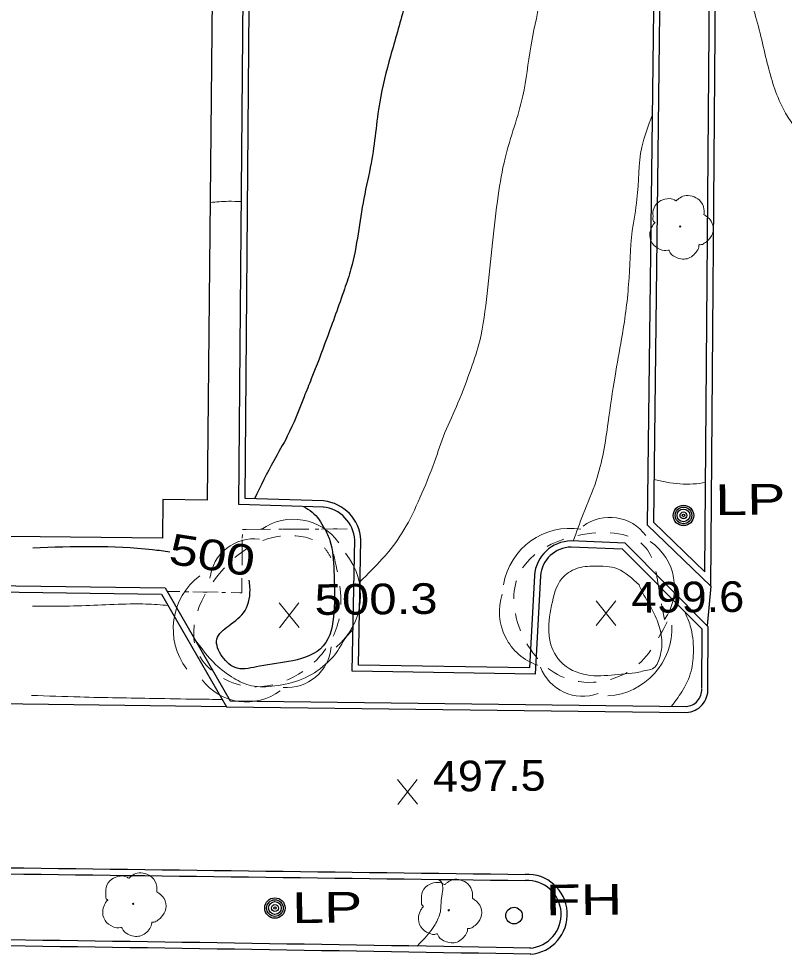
# Model space of a CAD drawing. Extents: x 2362213 to 2366494, y 6968794 to 6978110.
# Drawn here: x 2364114.7 to 2364234.5, y 6974065.9 to 6974212.3 of the extents above; entities that cross this region are included whole.
import ezdxf
from ezdxf.enums import TextEntityAlignment as Align

# ---------------------------------------------------------------- set-up
doc = ezdxf.new("R2010")
doc.units = 0
doc.header["$LTSCALE"] = 1.9
doc.linetypes.add('DOTTED', pattern=[1.5, 0.3, -1.2])
doc.linetypes.add('SHORT_DASHED', pattern=[2.7, 1.5, -1.2])
for name, color, linetype, lineweight in [('11', 7, 'Continuous', 25), ('13', 7, 'Continuous', 13), ('2', 7, 'Continuous', 25), ('20', 7, 'Continuous', 25), ('29', 7, 'Continuous', 13), ('31', 7, 'Continuous', 25), ('35', 7, 'Continuous', 13)]:
    doc.layers.add(name, color=color, linetype=linetype, lineweight=lineweight)

msp = doc.modelspace()

# ---------------------------------------------------------------- linework, layer by layer
at = {"layer": '11'}
msp.add_lwpolyline([(2364144.173, 6974136.985), (2364137.241, 6974137.059), (2364137.178, 6974131.037), (2364036.453, 6974132.088), (2364036.517, 6974138.009), (2364030.416, 6974138.07), (2364030.728, 6974168.335), (2364036.279, 6974168.278), (2364040.197, 6974548.623), (2364035.326, 6974548.677), (2364035.651, 6974578.622), (2364041.412, 6974578.557), (2364041.481, 6974584.967), (2364142.886, 6974583.873), (2364142.818, 6974577.402), (2364148.538, 6974577.346)], close=True, dxfattribs=at)
at = {"layer": '13'}
for p, q in [((2364150.077, 6974132.39), (2364154.076, 6974132.408)), ((2364156.076, 6974132.417), (2364160.076, 6974132.435)), ((2364162.076, 6974132.444), (2364166.077, 6974132.462)), ((2364149.64, 6974126.775), (2364149.672, 6974130.776)), ((2364137.907, 6974122.693), (2364139.908, 6974122.652)), ((2364141.908, 6974122.611), (2364145.91, 6974122.539))]:
    msp.add_line(p, q, dxfattribs=at)
at = {"layer": '13', "linetype": 'DOTTED'}
msp.add_lwpolyline([(2364137.907, 6974122.693), (2364149.601, 6974122.465), (2364149.687, 6974132.386), (2364166.887, 6974132.47)], dxfattribs=at)
at = {"layer": '13'}
msp.add_lwpolyline([(2364147.911, 6974122.498), (2364149.601, 6974122.465), (2364149.619, 6974124.775)], dxfattribs=at)
at = {"layer": '2'}
for p, q in [((2364223.043, 6974123.524), (2364222.472, 6974117.308)), ((2364147.191, 6974104.601), (2364017.488, 6974106.266))]:
    msp.add_line(p, q, dxfattribs=at)
for points in [[(2364162.373, 6974135.877), (2364149.139, 6974136.302), (2364150.12, 6974252.766), (2364151.512, 6974338.574), (2364166.786, 6974338.309)], [(2364162.404, 6974136.838), (2364150.11, 6974137.231), (2364151.08, 6974252.756), (2364152.452, 6974337.592), (2364166.766, 6974337.349)], [(2364202.622, 6974312.588), (2364215.225, 6974312.408), (2364214.164, 6974222.254), (2364213.083, 6974133.11), (2364223.043, 6974123.524), (2364223.851, 6974223.516), (2364225.454, 6974325.137)], [(2364202.633, 6974313.549), (2364216.196, 6974313.358), (2364215.124, 6974222.243), (2364214.049, 6974133.509), (2364222.103, 6974125.765), (2364222.891, 6974223.527), (2364224.493, 6974325.148)], [(2364036.299, 6974170.338), (2364025.659, 6974170.317), (2364025.065, 6974133.909), (2363984.236, 6974134.66), (2363983.866, 6974106.326), (2364017.488, 6974106.266), (2364006.848, 6974124.055), (2364137.041, 6974122.265), (2364147.191, 6974104.601), (2364219.213, 6974103.717)], [(2364036.298, 6974169.378), (2364026.608, 6974169.356), (2364026.005, 6974132.928), (2363985.186, 6974133.679), (2363984.837, 6974107.285), (2364015.789, 6974107.23), (2364005.139, 6974125.039), (2364137.602, 6974123.22), (2364147.752, 6974105.556), (2364219.224, 6974104.677)], [(2364196.378, 6974125.14), (2364195.554, 6974109.722), (2364166.889, 6974110.189), (2364167.273, 6974130.783)], [(2364195.417, 6974125.191), (2364194.645, 6974110.693), (2364167.87, 6974111.128), (2364168.233, 6974130.762)], [(2364222.576, 6974107.499), (2364222.644, 6974117.14), (2364209.65, 6974130.227), (2364201.155, 6974130.586)], [(2364221.617, 6974107.51), (2364221.679, 6974116.751), (2364209.228, 6974129.283), (2364201.114, 6974129.625)]]:
    msp.add_lwpolyline(points, dxfattribs=at)
for centre, radius, start, end in [((2364161.784, 6974130.409), 6.458, 3.14044, 84.49257), ((2364161.784, 6974130.409), 5.498, 3.14044, 84.49257), ((2364201.25, 6974124.735), 5.852, 90.92547, 175.52813), ((2364201.25, 6974124.735), 4.892, 90.92547, 175.52813), ((2364219.018, 6974107.275), 2.604, 273.11924, 3.59279), ((2364219.018, 6974107.275), 3.564, 273.11924, 3.59279), ((2365753.577, 7098067.908), 123999.332, 269.19928, 269.27934), ((2365753.577, 7098067.908), 124000.292, 269.19928, 269.27934), ((2364194.294, 6974072.124), 6.27, 274.36505, 92.94393), ((2364194.294, 6974072.124), 5.31, 274.36505, 92.94393), ((2363819.694, 6952821.95), 21248.205, 88.98829, 89.45941), ((2363819.694, 6952821.95), 21247.245, 88.98829, 89.45941)]:
    msp.add_arc(centre, radius, start, end, dxfattribs=at)
at = {"layer": '20'}
for centre, radius in [((2364218.758, 6974134.574), 1.6), ((2364218.758, 6974134.574), 1.3), ((2364218.758, 6974134.574), 1), ((2364218.758, 6974134.574), 0.539), ((2364218.758, 6974134.574), 0.192), ((2364154.781, 6974073.112), 1.6), ((2364154.781, 6974073.112), 1.3), ((2364154.781, 6974073.112), 1), ((2364154.781, 6974073.112), 0.539), ((2364154.781, 6974073.112), 0.192), ((2364192.224, 6974071.928), 1.3)]:
    msp.add_circle(centre, radius, dxfattribs=at)
at = {"layer": '29'}
for centre in [(2364218.248, 6974179.811), (2364132.563, 6974073.77), (2364182.005, 6974072.761)]:
    msp.add_circle(centre, 0.1, dxfattribs=at)
for centre, radius, start, end in [((2364157.666, 6974125.262), 8.718, 35.21349, 125.21349), ((2364207.225, 6974127.24), 7.029, 36.48242, 126.48242), ((2364200.987, 6974122.001), 10.55, 80.63124, 170.63124), ((2364151.528, 6974123.945), 6.967, 83.26481, 173.26481), ((2364208.561, 6974123.272), 8.796, 325.32514, 55.32514), ((2364157.731, 6974122.044), 10.456, 309.27464, 39.27464), ((2364149.317, 6974116.8), 10.456, 127.04484, 217.04484), ((2364198.739, 6974119.456), 8.796, 161.61978, 251.61978), ((2364206.379, 6974116.884), 10.55, 272.92387, 2.92387), ((2364156.657, 6974114.601), 6.967, 265.10208, 355.10208), ((2364202.96, 6974113.293), 7.029, 200.36014, 290.36014), ((2364150.339, 6974114.098), 8.718, 217.02327, 307.02327)]:
    msp.add_arc(centre, radius, start, end, dxfattribs=at)
for points in [[(2364214.282, 6974180.384), (2364214.302, 6974180.394), (2364214.222, 6974180.464), (2364213.986, 6974181.091), (2364214.024, 6974182.372), (2364214.911, 6974183.67), (2364216.217, 6974184.153), (2364217.339, 6974183.963), (2364217.57, 6974183.836), (2364217.64, 6974183.836), (2364217.689, 6974183.877), (2364218.037, 6974184.17), (2364218.902, 6974184.618), (2364220.113, 6974184.55), (2364221.229, 6974183.96), (2364221.961, 6974182.537), (2364221.969, 6974181.677)], [(2364221.959, 6974181.697), (2364223.099, 6974180.638), (2364223.385, 6974179.05), (2364222.677, 6974177.723), (2364222.022, 6974177.177), (2364221.355, 6974176.96), (2364221.205, 6974176.949), (2364221.187, 6974176.839), (2364220.865, 6974175.936), (2364219.326, 6974174.771), (2364217.433, 6974175.053), (2364216.534, 6974175.994), (2364216.463, 6974176.124), (2364216.343, 6974176.103), (2364215.132, 6974176.221), (2364213.863, 6974177.219), (2364213.517, 6974178.856), (2364213.887, 6974179.879), (2364214.213, 6974180.323), (2364214.283, 6974180.374)], [(2364128.598, 6974074.342), (2364128.618, 6974074.353), (2364128.538, 6974074.422), (2364128.302, 6974075.05), (2364128.339, 6974076.33), (2364129.227, 6974077.629), (2364130.532, 6974078.111), (2364131.653, 6974077.922), (2364131.885, 6974077.794), (2364131.955, 6974077.794), (2364132.004, 6974077.835), (2364132.351, 6974078.128), (2364133.217, 6974078.577), (2364134.428, 6974078.508), (2364135.544, 6974077.919), (2364136.277, 6974076.496), (2364136.285, 6974075.636)], [(2364178.039, 6974073.333), (2364178.059, 6974073.343), (2364177.978, 6974073.413), (2364177.742, 6974074.04), (2364177.78, 6974075.321), (2364178.668, 6974076.619), (2364179.973, 6974077.102), (2364181.095, 6974076.912), (2364181.326, 6974076.785), (2364181.396, 6974076.785), (2364181.446, 6974076.826), (2364181.793, 6974077.119), (2364182.659, 6974077.567), (2364183.87, 6974077.499), (2364184.985, 6974076.909), (2364185.719, 6974075.486), (2364185.727, 6974074.626)], [(2364136.275, 6974075.656), (2364137.415, 6974074.596), (2364137.7, 6974073.009), (2364136.993, 6974071.682), (2364136.338, 6974071.136), (2364135.67, 6974070.92), (2364135.52, 6974070.908), (2364135.501, 6974070.798), (2364135.18, 6974069.895), (2364133.641, 6974068.73), (2364131.748, 6974069.012), (2364130.849, 6974069.954), (2364130.778, 6974070.083), (2364130.658, 6974070.062), (2364129.448, 6974070.18), (2364128.178, 6974071.178), (2364127.833, 6974072.815), (2364128.203, 6974073.839), (2364128.529, 6974074.282), (2364128.598, 6974074.332)], [(2364185.717, 6974074.646), (2364186.857, 6974073.587), (2364187.142, 6974072), (2364186.435, 6974070.673), (2364185.78, 6974070.127), (2364185.112, 6974069.91), (2364184.962, 6974069.899), (2364184.943, 6974069.79), (2364184.622, 6974068.886), (2364183.083, 6974067.721), (2364181.19, 6974068.003), (2364180.291, 6974068.944), (2364180.22, 6974069.074), (2364180.1, 6974069.053), (2364178.889, 6974069.171), (2364177.619, 6974070.169), (2364177.274, 6974071.806), (2364177.644, 6974072.829), (2364177.97, 6974073.272), (2364178.039, 6974073.323)]]:
    msp.add_spline(points, degree=3, dxfattribs=at)
at = {"layer": '29', "linetype": 'SHORT_DASHED'}
for points in [[(2364216.227, 6974117.929), (2364210.897, 6974110.618), (2364199.506, 6974109.429), (2364192.741, 6974124.755), (2364202.946, 6974131.593), (2364212.867, 6974129.517), (2364214.983, 6974122.597), (2364215.764, 6974118.264)], [(2364163.953, 6974128.521), (2364164.944, 6974118.971), (2364161.865, 6974112.571), (2364149.248, 6974108.051), (2364142.637, 6974113.248), (2364147.458, 6974126.984), (2364156.905, 6974131.415), (2364162.443, 6974129.607), (2364163.548, 6974127.958)]]:
    msp.add_spline(points, degree=3, dxfattribs=at)
at = {"layer": '31', "lineweight": 13}
for p, q in [((2364158.562, 6974117.03), (2364155.445, 6974120.88)), ((2364155.482, 6974117), (2364158.525, 6974120.909)), ((2364208.181, 6974117.352), (2364205.065, 6974121.203)), ((2364205.102, 6974117.323), (2364208.144, 6974121.232)), ((2364177.086, 6974089.365), (2364173.971, 6974093.215)), ((2364174.008, 6974089.335), (2364177.05, 6974093.245))]:
    msp.add_line(p, q, dxfattribs=at)
at = {"layer": '31'}
for points in [[(2364211.432, 6974513.322), (2364211.143, 6974510.069), (2364208.94, 6974492.387), (2364207.304, 6974479.341), (2364205.914, 6974466.786), (2364204.103, 6974457.42), (2364201.28, 6974445.151), (2364199.303, 6974437.463), (2364198.205, 6974432.982), (2364196.663, 6974420.596), (2364195.514, 6974410.136), (2364194.17, 6974400.022), (2364192.872, 6974386.18), (2364192.776, 6974376.327), (2364192.57, 6974365.326), (2364192.396, 6974356.383), (2364191.329, 6974344.463), (2364190.731, 6974330.596), (2364189.466, 6974318.564), (2364187.68, 6974309.656), (2364186.476, 6974301.635), (2364185.546, 6974292.146), (2364183.791, 6974282.127), (2364182.006, 6974273.251), (2364180.71, 6974264.357), (2364179.896, 6974256.399), (2364178.959, 6974248.731), (2364178.158, 6974241.442), (2364177.402, 6974235.784), (2364176.683, 6974224.117), (2364176.078, 6974219.441), (2364174.989, 6974214.06), (2364172.872, 6974206.471), (2364171.2, 6974199.304), (2364169.851, 6974189.74), (2364168.704, 6974184.19), (2364166.689, 6974173.19), (2364165.669, 6974170), (2364162.862, 6974162.184), (2364160.472, 6974155.95), (2364159.348, 6974153.139), (2364156.717, 6974146.963), (2364154.593, 6974143.133), (2364151.581, 6974137.185)], [(2364159.282, 6974135.977), (2364160.6, 6974135.1), (2364162.555, 6974132.498), (2364163.393, 6974130.626), (2364164.008, 6974125.912), (2364164.03, 6974119.402), (2364162.35, 6974114.147), (2364157.592, 6974111.83), (2364152.361, 6974110.97), (2364148.883, 6974110.657), (2364146.516, 6974112.495), (2364145.7, 6974115.188), (2364147.57, 6974117.315), (2364150.097, 6974119.689), (2364150.862, 6974123.427), (2364150.753, 6974124.416)], [(2364138.329, 6974128.838), (2364135.615, 6974129.192), (2364116.852, 6974129.463)]]:
    msp.add_spline(points, degree=3, dxfattribs=at)
at = {"layer": '35'}
for points in [[(2364208.343, 6974312.503), (2364208.338, 6974308.802), (2364208.008, 6974305.729), (2364207.447, 6974300.534), (2364206.55, 6974294.916), (2364205.821, 6974285.367), (2364205.514, 6974277.735), (2364204.522, 6974271.665), (2364203.585, 6974266.115), (2364202.71, 6974257.186), (2364201.872, 6974246.448), (2364200.843, 6974240.028), (2364199.432, 6974233.844), (2364197.853, 6974223.269), (2364196.311, 6974215.064), (2364194.839, 6974207.93), (2364193.602, 6974200.257), (2364190.825, 6974190.52), (2364189.751, 6974184.661), (2364188.851, 6974177.261), (2364187.997, 6974169.312), (2364186.846, 6974161.912), (2364185.497, 6974157.568), (2364183.448, 6974152.208), (2364181.413, 6974147.539), (2364179.756, 6974142.953), (2364177.5, 6974137.342), (2364174.988, 6974132.317), (2364172.245, 6974128.5), (2364171.592, 6974127.764), (2364168.115, 6974124.221)], [(2364264.858, 6974242.037), (2364263.63, 6974239.656), (2364262.436, 6974234.834), (2364261.12, 6974229.142), (2364260.03, 6974223.901), (2364257.886, 6974215.89), (2364255.952, 6974210.041), (2364253.745, 6974203.421), (2364252.416, 6974200.047), (2364250.544, 6974196.079), (2364248.965, 6974192.744), (2364247.502, 6974191.01), (2364244.517, 6974190.571), (2364241.202, 6974191.03), (2364238.313, 6974193.032), (2364234.353, 6974198.285), (2364231.885, 6974205.373), (2364229.745, 6974213.712), (2364226.771, 6974221.414), (2364223.956, 6974230.388)], [(2364213.862, 6974197.2), (2364212.23, 6974192.224), (2364211.477, 6974184.098), (2364210.744, 6974179.109), (2364210.164, 6974170.743), (2364209.074, 6974162.234), (2364208.04, 6974156.403), (2364206.959, 6974149.102), (2364205.086, 6974139.984), (2364203.055, 6974134.764), (2364201.505, 6974130.569)], [(2364149.538, 6974183.708), (2364147.487, 6974183.748), (2364144.639, 6974183.571)], [(2364222.219, 6974139.718), (2364220.302, 6974139.51), (2364216.119, 6974139.78), (2364214.125, 6974140.2)], [(2364211.782, 6974110.016), (2364207.435, 6974109.585), (2364203.084, 6974109.703), (2364199.101, 6974112.175), (2364197.717, 6974115.763), (2364198.112, 6974120.506), (2364199.731, 6974124.712), (2364202.006, 6974126.254), (2364204.783, 6974126.65), (2364208.407, 6974126.205), (2364211.802, 6974123.687)], [(2364211.802, 6974123.687), (2364212.557, 6974122.104), (2364213.35, 6974120.762), (2364214.615, 6974118.173), (2364215.331, 6974115.471), (2364215.04, 6974112.367), (2364213.927, 6974110.577), (2364212.82, 6974110.306), (2364211.782, 6974110.016)], [(2364138.079, 6974120.465), (2364136.367, 6974120.618), (2364132.746, 6974120.724), (2364122.63, 6974120.388), (2364116.828, 6974120.392)], [(2364218.952, 6974119.495), (2364219.823, 6974117.303), (2364220.31, 6974113.447), (2364219.951, 6974110.204), (2364218.482, 6974106.94), (2364216.883, 6974104.704)], [(2364167.007, 6974116.72), (2364165.642, 6974115.088), (2364164.863, 6974113.779), (2364162.717, 6974111.269), (2364159.009, 6974108.934), (2364154.779, 6974107.883), (2364151.09, 6974107.918), (2364148.358, 6974109.082), (2364145.498, 6974111.255), (2364142.188, 6974115.245)], [(2364146.52, 6974105.774), (2364142.468, 6974105.806), (2364135.887, 6974105.923), (2364124.255, 6974106.152), (2364116.672, 6974106.4)], [(2364180.389, 6974077.596), (2364180.802, 6974077.2), (2364180.857, 6974074.62), (2364180.687, 6974072.528), (2364179.856, 6974070.53), (2364177.048, 6974067.153)]]:
    msp.add_spline(points, degree=3, dxfattribs=at)

# ---------------------------------------------------------------- texts
at = {"layer": '20', "width": 1.4}
for s, p in [('  LP', (2364218.759, 6974134.574)), ('  FH', (2364192.214, 6974071.918)), ('  LP', (2364152.504, 6974070.71))]:
    msp.add_text(s, height=4.8, rotation=0.546, dxfattribs=at).set_placement(p)
at = {"layer": '31', "width": 1.25}
msp.add_text(' 500 ', height=4.8, rotation=351.185, dxfattribs=at).set_placement((2364144.603, 6974126.019), align=Align.CENTER)
at = {"layer": '31'}
for s, width, p in [('499.6', 1.1, (2364210.624, 6974119.315)), ('500.3', 1.2, (2364161.004, 6974118.993)), ('497.5', 1.1, (2364179.528, 6974091.328))]:
    msp.add_text(s, height=4.8, rotation=0.546, dxfattribs=dict(at, width=width)).set_placement(p)

doc.saveas('drawing.dxf')
